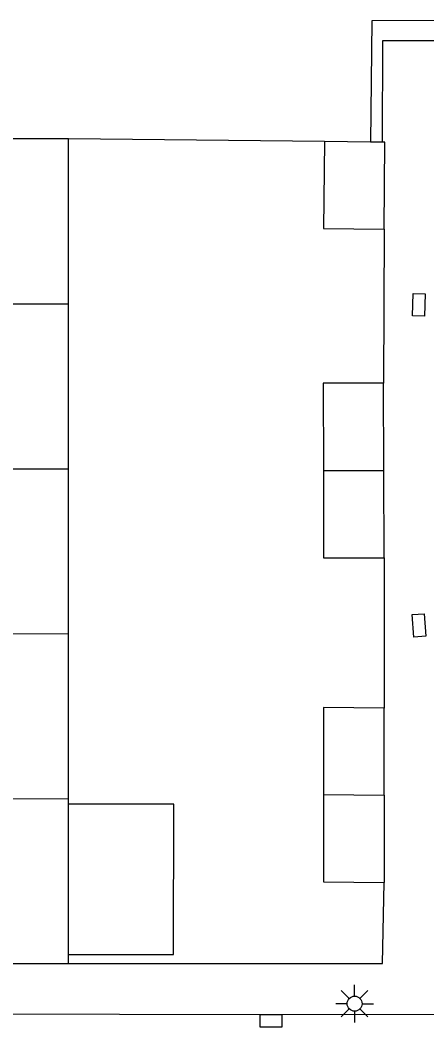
# Model space of a CAD drawing. Extents: x 125000 to 129004, y 397500 to 399008.
# Drawn here: x 127033.3 to 127046.82, y 398269.39 to 398302.88 of the extents above; entities that cross this region are included whole.
import ezdxf

# ---------------------------------------------------------------- set-up
doc = ezdxf.new("R2010")
doc.units = 0
for name, color, linetype in [('gg-afsc-erfafscheiding', 7, 'Continuous'), ('gg-afsc-faunaraster', 7, 'Continuous'), ('gg-afsc-hekwerk', 7, 'Continuous'), ('gg-bbg-bijgebouw', 7, 'Continuous'), ('gg-bbg-hoofdgebouw', 7, 'Continuous'), ('gg-bbg-luifel en loopbrug', 7, 'Continuous'), ('gg-bbg-tussenscheiding', 7, 'Continuous'), ('gg-knt-verharding', 7, 'Continuous'), ('gt-symb-kolk', 7, 'Continuous'), ('gt-symb-kolk center center', 7, 'Continuous'), ('gt-symb-lichtmast', 7, 'Continuous')]:
    doc.layers.add(name, color=color, linetype=linetype)

# ---------------------------------------------------------------- blocks, each defined once
blk = doc.blocks.new('gt0-KOLKCC')
at = {"layer": 'gt-symb-kolk center center'}
blk.add_lwpolyline([(-0.375, 0.2), (0.375, 0.2), (0.375, -0.2), (-0.375, -0.2)], close=True, dxfattribs=at)
blk = doc.blocks.new('gt0-KOLK')
at = {"layer": 'gt-symb-kolk'}
blk.add_lwpolyline([(0, 0), (0.375, 0), (0.375, 0.4), (-0.375, 0.4), (-0.375, 0), (0, 0)], dxfattribs=at)
blk = doc.blocks.new('gt0-LMAST')
at = {"layer": 'gt-symb-lichtmast'}
for p, q in [((-0.182, 0.173), (-0.447, 0.438)), ((-0.005, 0.246), (-0.005, 0.621)), ((0.172, 0.173), (0.437, 0.438)), ((-0.255, -0.004), (-0.63, -0.004)), ((-0.182, -0.181), (-0.447, -0.446)), ((-0.005, -0.254), (-0.005, -0.629)), ((0.437, -0.446), (0.172, -0.181)), ((0.245, -0.004), (0.62, -0.004))]:
    blk.add_line(p, q, dxfattribs=at)
blk.add_circle((-0.005, -0.004), 0.25, dxfattribs=at)

msp = doc.modelspace()

# ---------------------------------------------------------------- linework, layer by layer
at = {"layer": 'gg-afsc-erfafscheiding'}
for p, q in [((127045.399, 398295.923), (127045.385, 398290.805)), ((127045.4, 398284.996), (127045.4, 398279.998))]:
    msp.add_line(p, q, dxfattribs=at)
at = {"layer": 'gg-afsc-faunaraster'}
msp.add_lwpolyline([(127097.075, 398302.877), (127044.99, 398302.849), (127044.953, 398298.822)], dxfattribs=at)
at = {"layer": 'gg-afsc-hekwerk'}
msp.add_line((127043.417, 398298.836), (127034.908, 398298.931), dxfattribs=at)
msp.add_lwpolyline([(127034.9, 398271.497), (127045.345, 398271.505), (127045.399, 398274.201)], dxfattribs=at)
at = {"layer": 'gg-bbg-bijgebouw'}
for p, q in [((127044.953, 398298.822), (127043.417, 398298.836)), ((127045.332, 398298.818), (127044.953, 398298.822)), ((127045.393, 398287.9), (127045.385, 398290.805)), ((127045.4, 398284.996), (127045.393, 398287.9)), ((127045.4, 398277.1), (127045.4, 398279.998)), ((127045.4, 398277.1), (127045.399, 398274.201))]:
    msp.add_line(p, q, dxfattribs=at)
for points in [[(127043.417, 398298.836), (127043.389, 398295.942), (127045.399, 398295.923)], [(127045.399, 398295.923), (127045.427, 398298.817), (127045.332, 398298.818)], [(127045.385, 398290.805), (127043.375, 398290.8), (127043.383, 398287.896)], [(127043.383, 398287.896), (127043.39, 398284.991), (127045.4, 398284.996)], [(127045.4, 398279.998), (127043.387, 398280.018), (127043.387, 398277.12)], [(127043.387, 398277.12), (127043.387, 398274.221), (127045.399, 398274.201)]]:
    msp.add_lwpolyline(points, dxfattribs=at)
at = {"layer": 'gg-bbg-hoofdgebouw'}
for p, q in [((127034.908, 398298.931), (127025.847, 398298.934)), ((127034.906, 398293.444), (127034.908, 398298.931)), ((127034.905, 398287.957), (127034.906, 398293.444)), ((127034.903, 398282.471), (127034.905, 398287.957)), ((127034.902, 398276.984), (127034.903, 398282.471)), ((127034.9, 398271.797), (127034.902, 398276.797)), ((127034.902, 398276.797), (127034.902, 398276.984)), ((127034.9, 398271.497), (127034.9, 398271.797)), ((127024.591, 398271.505), (127034.9, 398271.497))]:
    msp.add_line(p, q, dxfattribs=at)
at = {"layer": 'gg-bbg-luifel en loopbrug'}
msp.add_lwpolyline([(127034.9, 398271.797), (127038.4, 398271.796), (127038.402, 398276.796), (127034.902, 398276.797)], dxfattribs=at)
at = {"layer": 'gg-bbg-tussenscheiding'}
for p, q in [((127024.605, 398293.448), (127034.906, 398293.444)), ((127024.601, 398287.962), (127034.905, 398287.957)), ((127043.383, 398287.896), (127045.393, 398287.9)), ((127024.598, 398282.477), (127034.903, 398282.471)), ((127043.387, 398277.12), (127045.4, 398277.1)), ((127024.594, 398276.991), (127034.902, 398276.984))]:
    msp.add_line(p, q, dxfattribs=at)
at = {"layer": 'gg-knt-verharding'}
for points in [[(127096.909, 398302.186), (127045.348, 398302.19), (127045.332, 398298.818)], [(127047.785, 398269.802), (127041.638, 398269.795), (127026.523, 398269.831), (127021.739, 398269.86)]]:
    msp.add_lwpolyline(points, dxfattribs=at)

# ---------------------------------------------------------------- block references
at = {"layer": 'gt-symb-kolk', "rotation": -179.93544140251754}
msp.add_blockref('gt0-KOLK', (127041.638, 398269.795), dxfattribs=at)
at = {"layer": 'gt-symb-kolk center center'}
for p, rotation in [((127046.556, 398293.408), -92.02582402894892), ((127046.561, 398282.745), -86.39044280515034)]:
    msp.add_blockref('gt0-KOLKCC', p, dxfattribs=dict(at, rotation=rotation))
at = {"layer": 'gt-symb-lichtmast'}
msp.add_blockref('gt0-LMAST', (127044.424, 398270.17), dxfattribs=at)

doc.saveas('drawing.dxf')
